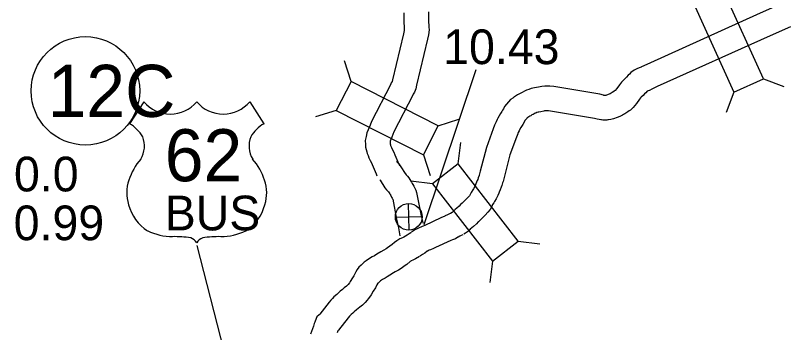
# Model space of a CAD drawing. Extents: x -939622 to -934222, y 1383701 to 1385301.
# Drawn here: x -936404.7 to -936376.44, y 1385159.15 to 1385170.73 of the extents above; entities that cross this region are included whole.
import ezdxf

# ---------------------------------------------------------------- set-up
doc = ezdxf.new("R2010")
doc.units = 0
for name, color, linetype in [('Level 10', 7, 'Continuous'), ('Level 20', 7, 'Continuous'), ('Level 22', 7, 'Continuous'), ('Level 25', 7, 'Continuous'), ('Level 26', 7, 'Continuous'), ('Level 27', 7, 'Continuous')]:
    doc.layers.add(name, color=color, linetype=linetype)

msp = doc.modelspace()

# ---------------------------------------------------------------- linework, layer by layer
at = {"layer": 'Level 10'}
for points in [[(-936376.809, 1385171.137), (-936377.554, 1385170.806), (-936381.682, 1385168.941), (-936381.882, 1385168.844)], [(-936390.537, 1385170.817), (-936390.54, 1385170.678), (-936390.539, 1385170.577), (-936390.541, 1385170.466), (-936390.532, 1385170.312), (-936390.525, 1385170.223), (-936390.525, 1385170.223), (-936390.531, 1385170.178), (-936390.558, 1385170.052), (-936390.958, 1385168.374), (-936390.97, 1385168.315), (-936391.004, 1385168.26), (-936391.032, 1385168.189), (-936391.716, 1385166.852), (-936391.771, 1385166.723), (-936391.806, 1385166.636), (-936391.846, 1385166.551), (-936391.891, 1385166.435), (-936391.919, 1385166.311), (-936391.945, 1385166.157), (-936391.944, 1385166.009), (-936391.935, 1385165.916), (-936391.92, 1385165.832), (-936391.896, 1385165.75), (-936391.876, 1385165.683), (-936391.847, 1385165.607), (-936391.818, 1385165.531), (-936391.764, 1385165.43), (-936391.723, 1385165.348), (-936391.693, 1385165.279), (-936391.553, 1385164.942), (-936391.52, 1385164.87)], [(-936389.637, 1385170.862), (-936389.64, 1385170.675), (-936389.639, 1385170.572), (-936389.64, 1385170.484), (-936389.634, 1385170.374), (-936389.628, 1385170.301), (-936389.618, 1385170.2), (-936389.645, 1385170.02), (-936389.679, 1385169.855), (-936390.079, 1385168.181), (-936390.106, 1385168.049), (-936390.157, 1385167.921), (-936390.196, 1385167.856), (-936390.212, 1385167.817), (-936390.9, 1385166.471), (-936390.939, 1385166.379), (-936390.981, 1385166.276), (-936391.018, 1385166.196), (-936391.028, 1385166.171), (-936391.036, 1385166.138), (-936391.044, 1385166.086), (-936391.044, 1385166.054), (-936391.043, 1385166.039), (-936391.032, 1385166.002), (-936391.024, 1385165.974), (-936391.007, 1385165.931), (-936390.995, 1385165.901), (-936390.964, 1385165.842), (-936390.908, 1385165.73), (-936390.865, 1385165.633), (-936390.728, 1385165.301), (-936390.701, 1385165.243)], [(-936376.444, 1385170.314), (-936377.186, 1385169.985), (-936381.301, 1385168.126), (-936381.502, 1385168.029), (-936381.583, 1385167.991)], [(-936381.882, 1385168.844), (-936381.887, 1385168.842), (-936381.931, 1385168.822), (-936382.024, 1385168.791), (-936382.14, 1385168.73), (-936382.261, 1385168.644), (-936382.315, 1385168.586), (-936382.357, 1385168.546), (-936382.427, 1385168.474), (-936382.463, 1385168.433), (-936382.514, 1385168.385), (-936382.602, 1385168.295), (-936382.675, 1385168.194), (-936382.773, 1385168.059), (-936382.831, 1385167.988), (-936382.872, 1385167.961), (-936382.916, 1385167.923), (-936382.917, 1385167.922), (-936382.944, 1385167.91), (-936383.013, 1385167.869), (-936383.031, 1385167.86), (-936383.055, 1385167.852), (-936383.156, 1385167.818), (-936383.176, 1385167.808), (-936383.205, 1385167.804), (-936383.241, 1385167.807), (-936383.247, 1385167.808), (-936383.265, 1385167.81), (-936383.39, 1385167.847), (-936385.075, 1385168.126), (-936385.217, 1385168.141), (-936385.399, 1385168.141), (-936385.514, 1385168.137), (-936385.637, 1385168.113), (-936385.707, 1385168.095), (-936385.782, 1385168.086), (-936385.904, 1385168.056), (-936385.987, 1385168.026), (-936386.064, 1385167.999), (-936386.146, 1385167.961), (-936386.23, 1385167.917), (-936386.329, 1385167.869), (-936386.368, 1385167.841), (-936386.401, 1385167.825), (-936386.506, 1385167.758), (-936386.526, 1385167.74), (-936386.573, 1385167.708), (-936386.652, 1385167.651), (-936386.722, 1385167.575), (-936386.798, 1385167.492), (-936386.87, 1385167.397), (-936386.91, 1385167.321), (-936386.943, 1385167.264), (-936386.968, 1385167.219), (-936387.017, 1385167.147), (-936387.069, 1385167.056), (-936387.109, 1385166.976), (-936387.137, 1385166.928), (-936387.178, 1385166.842), (-936387.204, 1385166.788), (-936387.232, 1385166.716), (-936387.28, 1385166.584), (-936387.531, 1385165.899), (-936387.755, 1385165.036), (-936387.795, 1385164.893), (-936387.798, 1385164.881), (-936387.827, 1385164.802), (-936387.846, 1385164.74), (-936387.862, 1385164.696), (-936387.886, 1385164.641), (-936387.913, 1385164.58), (-936387.94, 1385164.505), (-936387.955, 1385164.475), (-936388.003, 1385164.4), (-936388.027, 1385164.358), (-936388.09, 1385164.26), (-936388.135, 1385164.169), (-936388.149, 1385164.144), (-936388.16, 1385164.13), (-936388.222, 1385164.065), (-936388.268, 1385164.018), (-936388.328, 1385163.953), (-936388.41, 1385163.877), (-936388.472, 1385163.825), (-936388.527, 1385163.758), (-936388.609, 1385163.691), (-936388.667, 1385163.634), (-936388.74, 1385163.572), (-936388.767, 1385163.543), (-936388.785, 1385163.532), (-936388.845, 1385163.492)], [(-936381.583, 1385167.991), (-936381.599, 1385167.983), (-936381.666, 1385167.961), (-936381.724, 1385167.906), (-936381.764, 1385167.865), (-936381.814, 1385167.807), (-936381.884, 1385167.742), (-936381.912, 1385167.713), (-936381.947, 1385167.665), (-936382.06, 1385167.509), (-936382.183, 1385167.359), (-936382.281, 1385167.273), (-936382.325, 1385167.244), (-936382.374, 1385167.201), (-936382.484, 1385167.131), (-936382.528, 1385167.11), (-936382.57, 1385167.086), (-936382.67, 1385167.031), (-936382.763, 1385167), (-936382.903, 1385166.947), (-936382.992, 1385166.921), (-936383.085, 1385166.91), (-936383.108, 1385166.91), (-936383.144, 1385166.905), (-936383.243, 1385166.901), (-936383.283, 1385166.908), (-936383.33, 1385166.911), (-936383.36, 1385166.915), (-936383.414, 1385166.922), (-936383.487, 1385166.937), (-936383.593, 1385166.969), (-936385.195, 1385167.234), (-936385.264, 1385167.241), (-936385.382, 1385167.241), (-936385.41, 1385167.24), (-936385.442, 1385167.234), (-936385.545, 1385167.208), (-936385.619, 1385167.199), (-936385.64, 1385167.194), (-936385.687, 1385167.177), (-936385.729, 1385167.163), (-936385.747, 1385167.155), (-936385.821, 1385167.115), (-936385.87, 1385167.091), (-936385.913, 1385167.061), (-936385.943, 1385167.047), (-936386.052, 1385166.974), (-936386.061, 1385166.965), (-936386.105, 1385166.916), (-936386.108, 1385166.912), (-936386.124, 1385166.884), (-936386.158, 1385166.823), (-936386.201, 1385166.746), (-936386.254, 1385166.669), (-936386.275, 1385166.631), (-936386.319, 1385166.545), (-936386.341, 1385166.507), (-936386.367, 1385166.452), (-936386.379, 1385166.426), (-936386.39, 1385166.4), (-936386.434, 1385166.277), (-936386.671, 1385165.631), (-936386.886, 1385164.804), (-936386.925, 1385164.661), (-936386.938, 1385164.613), (-936386.974, 1385164.514), (-936386.992, 1385164.454), (-936387.025, 1385164.364), (-936387.062, 1385164.278), (-936387.079, 1385164.241), (-936387.111, 1385164.152), (-936387.169, 1385164.035), (-936387.234, 1385163.931), (-936387.261, 1385163.886), (-936387.305, 1385163.817), (-936387.338, 1385163.75), (-936387.397, 1385163.645), (-936387.477, 1385163.541), (-936387.577, 1385163.437), (-936387.617, 1385163.396), (-936387.69, 1385163.318), (-936387.811, 1385163.205), (-936387.83, 1385163.189), (-936387.89, 1385163.118), (-936388.006, 1385163.021), (-936388.063, 1385162.966), (-936388.118, 1385162.92), (-936388.183, 1385162.849), (-936388.294, 1385162.777), (-936388.351, 1385162.74)], [(-936390.805, 1385165.387), (-936390.723, 1385165.31), (-936390.65, 1385165.198), (-936390.496, 1385164.959), (-936390.483, 1385164.942), (-936390.454, 1385164.91), (-936390.407, 1385164.861), (-936390.364, 1385164.799), (-936390.322, 1385164.74), (-936390.285, 1385164.678), (-936390.26, 1385164.636), (-936390.236, 1385164.593), (-936390.212, 1385164.551), (-936390.173, 1385164.487), (-936390.138, 1385164.417), (-936390.109, 1385164.342), (-936390.08, 1385164.262), (-936389.924, 1385163.469), (-936389.854, 1385163.147), (-936389.853, 1385163.143)], [(-936391.418, 1385164.728), (-936391.407, 1385164.711), (-936391.229, 1385164.434), (-936391.173, 1385164.363), (-936391.114, 1385164.297), (-936391.105, 1385164.288), (-936391.103, 1385164.285), (-936391.075, 1385164.245), (-936391.055, 1385164.212), (-936391.041, 1385164.19), (-936391.02, 1385164.151), (-936390.986, 1385164.092), (-936390.963, 1385164.054), (-936390.952, 1385164.025), (-936390.948, 1385164.015), (-936390.805, 1385163.286), (-936390.736, 1385162.97), (-936390.683, 1385162.683)], [(-936388.806, 1385163.515), (-936388.847, 1385163.494), (-936388.873, 1385163.482), (-936388.947, 1385163.447), (-936389.034, 1385163.405), (-936389.048, 1385163.395), (-936389.193, 1385163.334), (-936389.78, 1385163.061), (-936389.832, 1385163.034), (-936389.877, 1385163.02), (-936389.926, 1385162.997), (-936389.979, 1385162.976), (-936390.061, 1385162.937), (-936390.142, 1385162.895), (-936390.223, 1385162.839), (-936390.26, 1385162.81)], [(-936390.272, 1385162.801), (-936390.289, 1385162.787), (-936390.347, 1385162.751), (-936390.415, 1385162.708), (-936390.545, 1385162.628), (-936390.59, 1385162.606), (-936390.681, 1385162.567), (-936390.8, 1385162.498), (-936390.881, 1385162.43), (-936390.969, 1385162.357), (-936391.05, 1385162.303), (-936391.139, 1385162.237), (-936391.19, 1385162.201), (-936391.276, 1385162.16), (-936391.382, 1385162.098), (-936391.531, 1385162.005), (-936391.616, 1385161.952), (-936391.692, 1385161.906), (-936391.792, 1385161.846), (-936391.912, 1385161.77), (-936391.983, 1385161.715), (-936392.057, 1385161.649), (-936392.102, 1385161.612), (-936392.18, 1385161.533), (-936392.246, 1385161.451), (-936392.29, 1385161.365), (-936392.329, 1385161.294), (-936392.363, 1385161.22), (-936392.416, 1385161.139), (-936392.493, 1385161.011), (-936392.526, 1385160.964), (-936392.572, 1385160.901), (-936392.588, 1385160.878), (-936392.592, 1385160.874), (-936392.628, 1385160.841), (-936392.712, 1385160.775), (-936392.775, 1385160.724), (-936392.857, 1385160.657), (-936392.948, 1385160.574), (-936392.986, 1385160.541), (-936393.087, 1385160.455), (-936393.145, 1385160.392), (-936393.199, 1385160.334), (-936393.268, 1385160.251), (-936393.605, 1385159.819), (-936393.623, 1385159.799), (-936393.708, 1385159.717), (-936393.773, 1385159.557), (-936393.787, 1385159.522), (-936393.809, 1385159.472), (-936393.839, 1385159.384), (-936393.944, 1385159.091)], [(-936388.39, 1385162.717), (-936388.449, 1385162.686), (-936388.494, 1385162.665), (-936388.561, 1385162.634), (-936388.569, 1385162.63), (-936388.655, 1385162.568), (-936388.768, 1385162.537), (-936388.828, 1385162.511), (-936389.385, 1385162.252), (-936389.487, 1385162.2), (-936389.548, 1385162.18), (-936389.57, 1385162.17), (-936389.618, 1385162.151), (-936389.659, 1385162.131), (-936389.679, 1385162.121), (-936389.691, 1385162.113), (-936389.77, 1385162.051), (-936389.865, 1385161.991), (-936389.938, 1385161.944), (-936389.952, 1385161.936)], [(-936389.965, 1385161.928), (-936390.112, 1385161.838), (-936390.214, 1385161.788), (-936390.277, 1385161.761), (-936390.281, 1385161.758), (-936390.305, 1385161.738), (-936390.432, 1385161.634), (-936390.532, 1385161.567), (-936390.607, 1385161.511), (-936390.731, 1385161.421), (-936390.857, 1385161.363), (-936390.915, 1385161.328), (-936391.054, 1385161.241), (-936391.145, 1385161.185), (-936391.227, 1385161.135), (-936391.321, 1385161.079), (-936391.394, 1385161.033), (-936391.405, 1385161.025), (-936391.47, 1385160.965), (-936391.493, 1385160.947), (-936391.523, 1385160.892), (-936391.573, 1385160.782), (-936391.655, 1385160.659), (-936391.737, 1385160.522), (-936391.795, 1385160.439), (-936391.839, 1385160.379), (-936391.874, 1385160.328), (-936391.946, 1385160.245), (-936392.048, 1385160.152), (-936392.151, 1385160.072), (-936392.204, 1385160.028), (-936392.268, 1385159.975), (-936392.351, 1385159.9), (-936392.399, 1385159.858), (-936392.462, 1385159.805), (-936392.484, 1385159.781), (-936392.523, 1385159.739), (-936392.568, 1385159.685), (-936392.918, 1385159.236), (-936392.943, 1385159.209), (-936392.956, 1385159.176), (-936392.972, 1385159.139)]]:
    msp.add_lwpolyline(points, dxfattribs=at)
at = {"layer": 'Level 20'}
for p, q in [((-936392.462, 1385168.319), (-936392.705, 1385169.073)), ((-936377.43, 1385168.413), (-936376.689, 1385168.133)), ((-936378.513, 1385167.924), (-936378.793, 1385167.183)), ((-936393.003, 1385167.261), (-936393.756, 1385167.018)), ((-936389.289, 1385166.696), (-936388.535, 1385166.94)), ((-936388.559, 1385165.302), (-936388.461, 1385166.087)), ((-936389.83, 1385165.638), (-936389.586, 1385164.885)), ((-936389.497, 1385164.572), (-936390.283, 1385164.67)), ((-936386.37, 1385162.489), (-936385.584, 1385162.391)), ((-936387.308, 1385161.759), (-936387.406, 1385160.973))]:
    msp.add_line(p, q, dxfattribs=at)
for points in [[(-936379.98, 1385171.172), (-936378.513, 1385167.924), (-936377.43, 1385168.413), (-936378.898, 1385171.661)], [(-936393.003, 1385167.261), (-936389.83, 1385165.638), (-936389.289, 1385166.696), (-936392.462, 1385168.319)], [(-936389.497, 1385164.572), (-936387.308, 1385161.759), (-936386.37, 1385162.489), (-936388.559, 1385165.302)]]:
    msp.add_lwpolyline(points, close=True, dxfattribs=at)
at = {"layer": 'Level 22'}
for p, q in [((-936400.022, 1385167.574), (-936400.541, 1385166.771)), ((-936396.161, 1385167.574), (-936395.642, 1385166.771)), ((-936398.089, 1385162.326), (-936396.585, 1385156.489))]:
    msp.add_line(p, q, dxfattribs=at)
for centre, radius, start, end in [((-936399.055, 1385168.388), 1.264, 220.075, 319.6701), ((-936397.128, 1385168.388), 1.264, 220.3299, 319.925), ((-936401.22, 1385165.605), 1.349, 30.7809, 59.9883), ((-936394.964, 1385165.605), 1.349, 120.0117, 149.2191), ((-936400.923, 1385165.961), 0.925, 328.8105, 21.2108), ((-936395.26, 1385165.961), 0.925, 158.7892, 211.1895), ((-936398.505, 1385164.066), 2.157, 138.9565, 162.6913), ((-936397.679, 1385164.066), 2.157, 17.3087, 41.0435), ((-936399.217, 1385164.242), 1.426, 160.9576, 197.3819), ((-936396.967, 1385164.242), 1.426, 342.6181, 19.0424), ((-936398.985, 1385164.246), 1.65, 195.1074, 237.1312), ((-936397.199, 1385164.246), 1.65, 302.8688, 344.8926), ((-936398.954, 1385164.766), 2.118, 244.0771, 269.5779), ((-936398.905, 1385158.768), 3.88, 81.1942, 90.9539), ((-936398.42, 1385162.247), 0.372, 28.0342, 72.9864), ((-936397.763, 1385162.247), 0.372, 107.0136, 151.9658), ((-936397.278, 1385158.768), 3.88, 89.0461, 98.8058), ((-936397.229, 1385164.766), 2.118, 270.4221, 295.9229)]:
    msp.add_arc(centre, radius, start, end, dxfattribs=at)
at = {"layer": 'Level 25'}
msp.add_line((-936387.917, 1385168.737), (-936389.816, 1385163.079), dxfattribs=at)
at = {"layer": 'Level 26'}
for p, q in [((-936390.35, 1385162.884), (-936390.373, 1385163.86)), ((-936390.85, 1385163.361), (-936389.873, 1385163.383))]:
    msp.add_line(p, q, dxfattribs=at)
msp.add_circle((-936390.362, 1385163.372), 0.488, dxfattribs=at)
at = {"layer": 'Level 27'}
msp.add_circle((-936402.15, 1385167.972), 1.98, dxfattribs=at)

# ---------------------------------------------------------------- texts
at = {"layer": 'Level 22'}
for s, height, p in [('62', 1.9008, (-936399.258, 1385164.671)), ('BUS', 1.2672, (-936399.258, 1385162.878))]:
    msp.add_text(s, height=height, dxfattribs=at).set_placement(p)
at = {"layer": 'Level 25'}
for s, p in [('10.43', (-936389.107, 1385168.948)), ('0.0', (-936404.754, 1385164.301)), ('0.99', (-936404.765, 1385162.518))]:
    msp.add_text(s, height=1.2672, dxfattribs=at).set_placement(p)
at = {"layer": 'Level 27'}
msp.add_text('12C', height=1.9008, dxfattribs=at).set_placement((-936403.531, 1385167.022))

doc.saveas('drawing.dxf')
